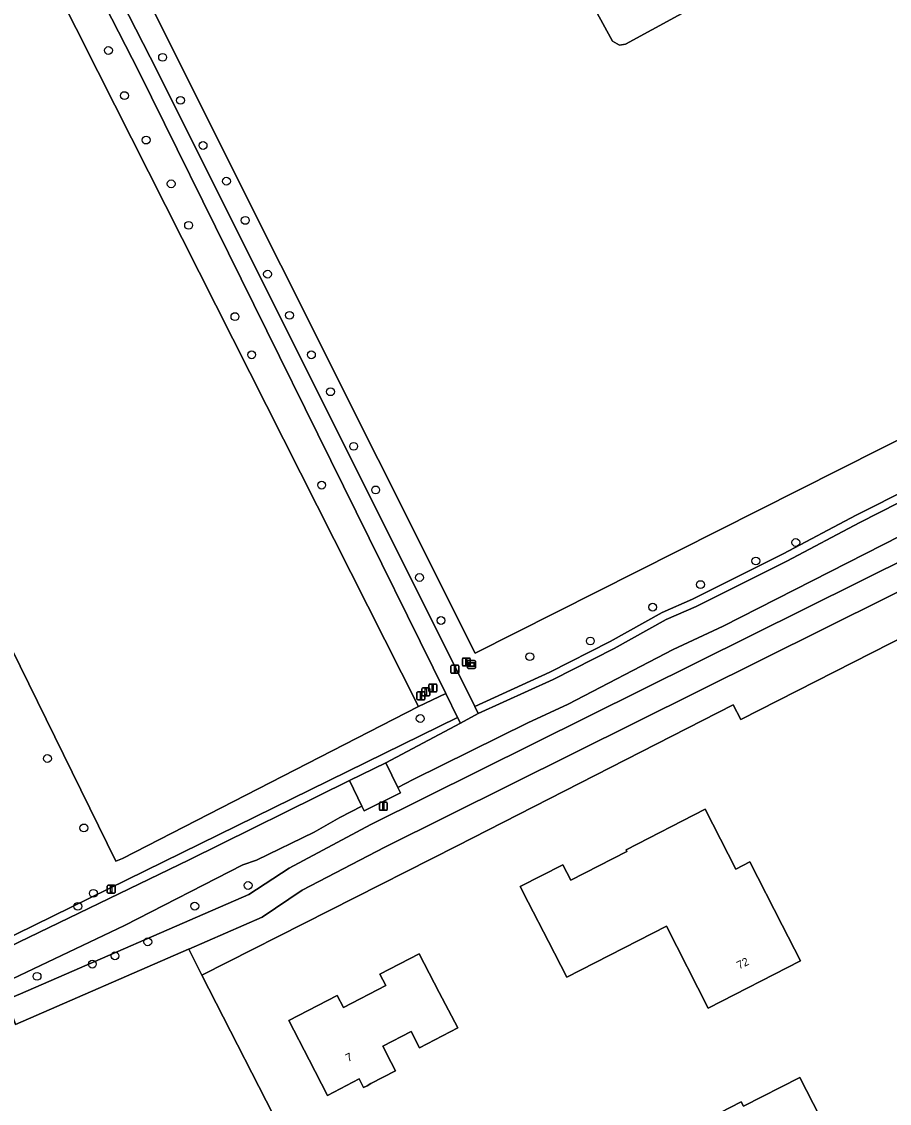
# Model space of a CAD drawing. Extents: x 162722 to 165104, y 384719 to 386284.
# Drawn here: x 163537.2 to 163645.7, y 385121.1 to 385256.2 of the extents above; entities that cross this region are included whole.
import ezdxf

# ---------------------------------------------------------------- set-up
doc = ezdxf.new("R2010")
doc.units = 0
for name, color, linetype in [('IMGEO_Afsluitpaal', 7, 'Continuous'), ('IMGEO_Boom', 7, 'Continuous'), ('IMGEO_Erf', 7, 'Continuous'), ('IMGEO_Gemengd_bos', 7, 'Continuous'), ('IMGEO_Grasland_agrarisch', 7, 'Continuous'), ('IMGEO_Groenvoorziening', 7, 'Continuous'), ('IMGEO_Informatiebord', 7, 'Continuous'), ('IMGEO_Loofbos', 7, 'Continuous'), ('IMGEO_Pand', 7, 'Continuous'), ('IMGEO_Pand_nummerreeks', 7, 'Continuous'), ('IMGEO_Parkeervlak_halfverhard', 7, 'Continuous'), ('IMGEO_Rijbaan_lokaal_halfverhard', 7, 'Continuous'), ('IMGEO_Rijbaan_lokaal_open', 7, 'Continuous'), ('IMGEO_Verkeersbordpaal', 7, 'Continuous'), ('IMGEO_Voetpad_onverhard', 7, 'Continuous'), ('IMGEO_Waterloop', 7, 'Continuous')]:
    doc.layers.add(name, color=color, linetype=linetype)

msp = doc.modelspace()

# ---------------------------------------------------------------- linework, layer by layer
at = {"layer": 'IMGEO_Afsluitpaal'}
for p, q in [((163592.41, 385176.71), (163593.2, 385176.71)), ((163593.2, 385176.71), (163592.41, 385176.71)), ((163590.89, 385174.91), (163590.89, 385175.71)), ((163590.89, 385175.71), (163590.89, 385174.91)), ((163590.99, 385175.81), (163591.78, 385175.81)), ((163591.78, 385175.81), (163590.99, 385175.81)), ((163591.88, 385175.71), (163591.88, 385174.91)), ((163591.88, 385174.91), (163591.88, 385175.71)), ((163592.31, 385175.82), (163592.31, 385176.61)), ((163592.31, 385176.61), (163592.31, 385175.82)), ((163593.2, 385175.72), (163592.41, 385175.72)), ((163592.41, 385175.72), (163593.2, 385175.72)), ((163593.3, 385176.61), (163593.3, 385175.82)), ((163593.3, 385175.82), (163593.3, 385176.61)), ((163591.78, 385174.81), (163590.99, 385174.81)), ((163590.99, 385174.81), (163591.78, 385174.81)), ((163587.26, 385172.08), (163587.26, 385172.87)), ((163587.26, 385172.87), (163587.26, 385172.08)), ((163587.36, 385172.97), (163588.15, 385172.97)), ((163588.15, 385172.97), (163587.36, 385172.97)), ((163588.12, 385172.57), (163588.12, 385173.36)), ((163588.12, 385173.36), (163588.12, 385172.57)), ((163588.22, 385173.46), (163589, 385173.46)), ((163589, 385173.46), (163588.22, 385173.46)), ((163588.25, 385172.87), (163588.25, 385172.08)), ((163588.25, 385172.08), (163588.25, 385172.87)), ((163589.1, 385173.36), (163589.1, 385172.57)), ((163589.1, 385172.57), (163589.1, 385173.36)), ((163586.64, 385171.59), (163586.64, 385172.39)), ((163586.64, 385172.39), (163586.64, 385171.59)), ((163586.74, 385172.49), (163587.53, 385172.49)), ((163587.53, 385172.49), (163586.74, 385172.49)), ((163587.53, 385171.49), (163586.74, 385171.49)), ((163586.74, 385171.49), (163587.53, 385171.49)), ((163588.15, 385171.98), (163587.36, 385171.98)), ((163587.36, 385171.98), (163588.15, 385171.98)), ((163587.63, 385172.39), (163587.63, 385171.59)), ((163587.63, 385171.59), (163587.63, 385172.39)), ((163589, 385172.47), (163588.22, 385172.47)), ((163588.22, 385172.47), (163589, 385172.47)), ((163581.94, 385157.79), (163581.94, 385158.59)), ((163581.94, 385158.59), (163581.94, 385157.79)), ((163582.04, 385158.69), (163582.83, 385158.69)), ((163582.83, 385158.69), (163582.04, 385158.69)), ((163582.93, 385158.59), (163582.93, 385157.79)), ((163582.93, 385157.79), (163582.93, 385158.59)), ((163582.83, 385157.69), (163582.04, 385157.69)), ((163582.04, 385157.69), (163582.83, 385157.69))]:
    msp.add_line(p, q, dxfattribs=at)
for points in [[(163591.31, 385175.69), (163591.46, 385175.69), (163591.46, 385174.94), (163591.31, 385174.94), (163591.31, 385175.69)], [(163592.73, 385176.59), (163592.88, 385176.59), (163592.88, 385175.84), (163592.73, 385175.84), (163592.73, 385176.59)], [(163587.68, 385172.85), (163587.83, 385172.85), (163587.83, 385172.1), (163587.68, 385172.1), (163587.68, 385172.85)], [(163588.53, 385173.34), (163588.68, 385173.34), (163588.68, 385172.59), (163588.53, 385172.59), (163588.53, 385173.34)], [(163587.06, 385172.37), (163587.21, 385172.37), (163587.21, 385171.62), (163587.06, 385171.62), (163587.06, 385172.37)], [(163582.36, 385158.56), (163582.51, 385158.56), (163582.51, 385157.81), (163582.36, 385157.81), (163582.36, 385158.56)]]:
    msp.add_lwpolyline(points, dxfattribs=at)
for centre, start, end in [((163592.41, 385176.61), 90, 180), ((163592.41, 385176.61), 90, 180), ((163593.2, 385176.61), 0, 90), ((163593.2, 385176.61), 360, 90), ((163590.99, 385175.71), 90, 180), ((163590.99, 385175.71), 90, 180), ((163591.78, 385175.71), 0, 90), ((163591.78, 385175.71), 360, 90), ((163592.41, 385175.82), 180, 270), ((163592.41, 385175.82), 180, 270), ((163593.2, 385175.82), 270, 0), ((163593.2, 385175.82), 270, 0), ((163590.99, 385174.91), 180, 270), ((163590.99, 385174.91), 180, 270), ((163591.78, 385174.91), 270, 0), ((163591.78, 385174.91), 270, 0), ((163587.36, 385172.87), 90, 180), ((163587.36, 385172.87), 90, 180), ((163588.22, 385173.36), 90, 180), ((163588.22, 385173.36), 90, 180), ((163588.15, 385172.87), 0, 90), ((163588.15, 385172.87), 360, 90), ((163589, 385173.36), 0, 90), ((163589, 385173.36), 360, 90), ((163586.74, 385172.39), 90, 180), ((163586.74, 385172.39), 90, 180), ((163586.74, 385171.59), 180, 270), ((163586.74, 385171.59), 180, 270), ((163587.36, 385172.08), 180, 270), ((163587.36, 385172.08), 180, 270), ((163587.53, 385172.39), 0, 90), ((163587.53, 385172.39), 360, 90), ((163587.53, 385171.59), 270, 0), ((163587.53, 385171.59), 270, 0), ((163588.22, 385172.57), 180, 270), ((163588.22, 385172.57), 180, 270), ((163588.15, 385172.08), 270, 0), ((163588.15, 385172.08), 270, 0), ((163589, 385172.57), 270, 0), ((163589, 385172.57), 270, 0), ((163582.04, 385158.59), 90, 180), ((163582.04, 385158.59), 90, 180), ((163582.04, 385157.79), 180, 270), ((163582.04, 385157.79), 180, 270), ((163582.83, 385158.59), 0, 90), ((163582.83, 385158.59), 360, 90), ((163582.83, 385157.79), 270, 0), ((163582.83, 385157.79), 270, 0)]:
    msp.add_arc(centre, 0.1, start, end, dxfattribs=at)
at = {"layer": 'IMGEO_Boom'}
for centre in [(163548.07, 385252.64), (163554.84, 385251.78), (163550.07, 385247), (163557.08, 385246.4), (163552.78, 385241.44), (163559.9, 385240.77), (163555.91, 385235.97), (163562.82, 385236.3), (163558.09, 385230.79), (163565.17, 385231.4), (163567.96, 385224.68), (163570.71, 385219.54), (163563.88, 385219.38), (163565.97, 385214.61), (163573.44, 385214.61), (163575.83, 385209.99), (163578.73, 385203.17), (163574.72, 385198.32), (163581.47, 385197.72), (163633.99, 385191.15), (163629, 385188.84), (163586.95, 385186.77), (163622.08, 385185.89), (163616.1, 385183.07), (163589.64, 385181.4), (163608.3, 385178.84), (163600.74, 385176.89), (163587.04, 385169.15), (163540.45, 385164.15), (163545, 385155.48), (163565.53, 385148.29), (163546.19, 385147.3), (163544.24, 385145.68), (163558.86, 385145.71), (163552.99, 385141.24), (163546.05, 385138.46), (163548.89, 385139.49), (163539.15, 385136.93)]:
    msp.add_circle(centre, 0.489, dxfattribs=at)
at = {"layer": 'IMGEO_Erf'}
msp.add_lwpolyline([(163697.36, 385204.78), (163627.13, 385169.05), (163626.17, 385170.85), (163591.68, 385153.26), (163559.75, 385137.09), (163570.45, 385116.15), (163546.18, 385103.78), (163537.66, 385099.54), (163560.8, 385053.57), (163569.56, 385037.32), (163572.46, 385031.79), (163577.48, 385023.45), (163581.43, 385017.28)], dxfattribs=at)
for points in [[(163632.29, 385143.32), (163634.57, 385138.86), (163623.04, 385132.97), (163617.81, 385143.19), (163605.35, 385136.82), (163603.07, 385141.27), (163600.55, 385146.21), (163599.55, 385148.15), (163604.89, 385150.88), (163605.89, 385148.94), (163612.89, 385152.53), (163612.78, 385152.74), (163622.67, 385157.81), (163626.49, 385150.34), (163628.24, 385151.23)], [(163591.73, 385130.48), (163586.96, 385128.01), (163585.91, 385130.05), (163582.36, 385128.21), (163583.41, 385126.17), (163583.96, 385125.12), (163580.89, 385123.53), (163580.4, 385123.27), (163579.97, 385123.05), (163579.43, 385124.11), (163575.45, 385122.05), (163573.15, 385126.49), (163570.6, 385131.42), (163576.65, 385134.55), (163577.44, 385133.04), (163582.74, 385135.78), (163582, 385137.21), (163586.93, 385139.76), (163589.43, 385134.92)], [(163624.78, 385119.3), (163624.48, 385119.89), (163627.17, 385121.26), (163627.45, 385120.71), (163634.51, 385124.3), (163638.65, 385116.17), (163629.15, 385111.34), (163630.8, 385108.1), (163623.36, 385104.32), (163619.02, 385112.84), (163622, 385114.36), (163620.58, 385117.16)]]:
    msp.add_lwpolyline(points, close=True, dxfattribs=at)
at = {"layer": 'IMGEO_Gemengd_bos'}
msp.add_lwpolyline([(163559.75, 385137.09), (163558.1, 385140.33), (163558.09, 385140.32), (163536.45, 385130.92), (163535.35, 385134.02), (163532.75, 385135.04), (163531.56, 385134.54), (163530.41, 385133.93), (163529.32, 385133.23), (163528.3, 385132.43), (163527.58, 385131.76), (163526.29, 385130.54), (163524, 385127.64), (163520.79, 385122.16), (163533.41, 385097.48), (163537.66, 385099.54), (163546.18, 385103.78), (163570.45, 385116.15)], close=True, dxfattribs=at)
at = {"layer": 'IMGEO_Grasland_agrarisch'}
for points in [[(163649.84, 385273.67), (163612.72, 385253.42), (163611.95, 385253.3), (163611.09, 385253.79), (163582.09, 385306.8), (163581.43, 385306.48), (163540.18, 385285.87), (163543.92, 385277.3), (163557.51, 385250), (163593.93, 385177.31), (163740.78, 385251.34), (163752.79, 385257.17), (163698.9, 385364.12), (163630.39, 385330.12), (163622.47, 385326.2)], [(163546.74, 385250), (163533.09, 385277.07), (163531.14, 385283.64), (163525.15, 385280.8), (163525.76, 385279.06), (163499.94, 385265.89), (163476.93, 385254.3), (163497.37, 385214.72), (163495.87, 385213.94), (163497.28, 385211.09), (163498.83, 385211.91), (163516.86, 385176.69), (163532.62, 385184.6), (163548.99, 385151.33), (163549.82, 385151.65), (163586.82, 385170.65)]]:
    msp.add_lwpolyline(points, close=True, dxfattribs=at)
at = {"layer": 'IMGEO_Groenvoorziening'}
for points in [[(163532.48, 385287.74), (163508.55, 385339.15), (163508.66, 385338.05), (163508.21, 385337.58), (163506.64, 385337.16), (163504.32, 385342.06), (163503.8, 385343.58), (163502.79, 385345.26), (163502.53, 385346.13), (163500, 385351.26), (163498.77, 385353.98), (163498.3, 385354.66), (163496.21, 385358.7), (163499.98, 385350.31), (163527.83, 385292.7), (163529.87, 385287.88), (163531.14, 385283.64), (163533.09, 385277.07), (163546.74, 385250), (163586.82, 385170.65), (163590.25, 385172.26), (163551.89, 385250)], [(163697.36, 385204.78), (163718.26, 385215.24), (163716.14, 385219.46), (163582.61, 385153.07), (163572.28, 385147.71), (163567.28, 385144.31), (163558.1, 385140.33), (163559.75, 385137.09), (163591.68, 385153.26), (163626.17, 385170.85), (163627.13, 385169.05)], [(163558.16, 385151.5), (163578.21, 385161.42), (163582.76, 385163.62), (163592.07, 385168.57), (163591.71, 385169.29), (163529.64, 385138.82), (163530.58, 385138.21), (163534.32, 385140.01)]]:
    msp.add_lwpolyline(points, close=True, dxfattribs=at)
for points in [[(163695.98, 385216.89), (163624.9, 385180.68), (163618.66, 385177.79), (163605.53, 385170.96), (163600.48, 385168.62), (163586.16, 385161.55), (163584.25, 385160.55), (163584.58, 385159.87), (163580.04, 385157.62), (163579.76, 385158.22), (163576.99, 385156.78), (163573.8, 385154.95), (163566.56, 385151.45), (163564.89, 385150.87), (163550.06, 385143.27), (163536.09, 385136.62), (163532.75, 385135.04), (163535.35, 385134.02), (163537.06, 385134.76), (163565.6, 385147.15), (163570.66, 385150.47), (163580.89, 385155.91), (163716.62, 385223.33)], [(163655.21, 385201.44), (163641.53, 385194.55), (163632.4, 385189.72), (163621.09, 385184.05), (163617.29, 385182.39), (163610.79, 385178.78), (163603.26, 385174.96), (163593.86, 385170.65), (163594.3, 385169.76), (163603.67, 385174.05), (163611.28, 385177.9), (163617.77, 385181.51), (163621.54, 385183.16), (163632.85, 385188.83), (163641.98, 385193.66), (163668.52, 385207.14)]]:
    msp.add_lwpolyline(points, dxfattribs=at)
at = {"layer": 'IMGEO_Informatiebord'}
for p, q in [((163592.95, 385175.5), (163592.95, 385176.3)), ((163592.95, 385176.3), (163592.95, 385175.5)), ((163593.05, 385176.4), (163593.84, 385176.4)), ((163593.84, 385176.4), (163593.05, 385176.4)), ((163593.84, 385175.4), (163593.05, 385175.4)), ((163593.05, 385175.4), (163593.84, 385175.4)), ((163593.94, 385176.3), (163593.94, 385175.5)), ((163593.94, 385175.5), (163593.94, 385176.3))]:
    msp.add_line(p, q, dxfattribs=at)
for points in [[(163593.05, 385176.14), (163593.84, 385176.14), (163593.84, 385175.67), (163593.05, 385175.67), (163593.05, 385176.14)], [(163593.11, 385176.07), (163593.11, 385175.74), (163593.77, 385175.74), (163593.77, 385176.07), (163593.11, 385176.07)]]:
    msp.add_lwpolyline(points, dxfattribs=at)
for centre, start, end in [((163593.05, 385176.3), 90, 180), ((163593.05, 385176.3), 90, 180), ((163593.05, 385175.5), 180, 270), ((163593.05, 385175.5), 180, 270), ((163593.84, 385176.3), 0, 90), ((163593.84, 385176.3), 360, 90), ((163593.84, 385175.5), 270, 0), ((163593.84, 385175.5), 270, 0)]:
    msp.add_arc(centre, 0.1, start, end, dxfattribs=at)
at = {"layer": 'IMGEO_Loofbos'}
for points in [[(163593.93, 385177.31), (163557.51, 385250), (163543.92, 385277.3), (163540.18, 385285.87), (163581.43, 385306.48), (163582.09, 385306.8), (163583.48, 385307.5), (163622.47, 385326.2), (163630.39, 385330.12), (163698.9, 385364.12), (163752.79, 385257.17), (163740.78, 385251.34)], [(163583.48, 385307.5), (163582.09, 385306.8), (163611.09, 385253.79), (163611.95, 385253.3), (163612.72, 385253.42), (163649.84, 385273.67), (163622.47, 385326.2)]]:
    msp.add_lwpolyline(points, close=True, dxfattribs=at)
for points in [[(163534.35, 385288.71), (163554.19, 385250), (163593.86, 385170.65), (163603.26, 385174.96), (163610.79, 385178.78), (163617.29, 385182.39), (163621.09, 385184.05), (163632.4, 385189.72), (163641.53, 385194.55), (163655.21, 385201.44), (163668.07, 385208.03), (163675.32, 385212), (163685.2, 385216.69)], [(163529.64, 385138.82), (163591.71, 385169.29), (163590.25, 385172.26), (163586.82, 385170.65), (163549.82, 385151.65), (163548.99, 385151.33), (163532.62, 385184.6)]]:
    msp.add_lwpolyline(points, dxfattribs=at)
at = {"layer": 'IMGEO_Pand'}
for points in [[(163605.89, 385148.94), (163604.89, 385150.88), (163599.55, 385148.15), (163600.55, 385146.21), (163603.07, 385141.27), (163605.35, 385136.82), (163617.81, 385143.19), (163623.04, 385132.97), (163634.57, 385138.86), (163632.29, 385143.32), (163628.24, 385151.23), (163626.49, 385150.34), (163622.67, 385157.81), (163612.78, 385152.74), (163612.89, 385152.53)], [(163589.43, 385134.92), (163586.93, 385139.76), (163582, 385137.21), (163582.74, 385135.78), (163577.44, 385133.04), (163576.65, 385134.55), (163570.6, 385131.42), (163573.15, 385126.49), (163575.45, 385122.05), (163579.43, 385124.11), (163579.97, 385123.05), (163580.4, 385123.27), (163580.89, 385123.53), (163583.96, 385125.12), (163583.41, 385126.17), (163582.36, 385128.21), (163585.91, 385130.05), (163586.96, 385128.01), (163591.73, 385130.48)], [(163630.8, 385108.1), (163629.15, 385111.34), (163638.65, 385116.17), (163634.51, 385124.3), (163627.45, 385120.71), (163627.17, 385121.26), (163624.48, 385119.89), (163624.78, 385119.3), (163620.58, 385117.16), (163622, 385114.36), (163619.02, 385112.84), (163623.36, 385104.32)]]:
    msp.add_lwpolyline(points, close=True, dxfattribs=at)
at = {"layer": 'IMGEO_Parkeervlak_halfverhard'}
msp.add_lwpolyline([(163536.09, 385136.62), (163550.06, 385143.27), (163564.89, 385150.87), (163566.56, 385151.45), (163573.8, 385154.95), (163576.99, 385156.78), (163579.76, 385158.22), (163578.21, 385161.42), (163558.16, 385151.5), (163534.32, 385140.01)], dxfattribs=at)
at = {"layer": 'IMGEO_Rijbaan_lokaal_halfverhard'}
msp.add_lwpolyline([(163592.07, 385168.57), (163582.76, 385163.62), (163584.25, 385160.55), (163586.16, 385161.55), (163600.48, 385168.62), (163605.53, 385170.96), (163618.66, 385177.79), (163624.9, 385180.68), (163695.98, 385216.89), (163709.03, 385223.29), (163714.91, 385226.25), (163713.39, 385229.85), (163691.38, 385218.52), (163675.75, 385211.1), (163668.52, 385207.14), (163641.98, 385193.66), (163632.85, 385188.83), (163621.54, 385183.16), (163617.77, 385181.51), (163611.28, 385177.9), (163603.67, 385174.05), (163594.3, 385169.76)], close=True, dxfattribs=at)
at = {"layer": 'IMGEO_Rijbaan_lokaal_open'}
msp.add_lwpolyline([(163582.76, 385163.62), (163578.21, 385161.42), (163579.76, 385158.22), (163580.04, 385157.62), (163584.58, 385159.87), (163584.25, 385160.55)], close=True, dxfattribs=at)
at = {"layer": 'IMGEO_Verkeersbordpaal'}
for p, q in [((163548.02, 385148.32), (163548.81, 385148.32)), ((163548.81, 385148.32), (163548.02, 385148.32)), ((163547.92, 385147.42), (163547.92, 385148.22)), ((163547.92, 385148.22), (163547.92, 385147.42)), ((163548.81, 385147.32), (163548.02, 385147.32)), ((163548.02, 385147.32), (163548.81, 385147.32)), ((163548.91, 385148.22), (163548.91, 385147.42)), ((163548.91, 385147.42), (163548.91, 385148.22))]:
    msp.add_line(p, q, dxfattribs=at)
msp.add_lwpolyline([(163548.34, 385148.2), (163548.49, 385148.2), (163548.49, 385147.45), (163548.34, 385147.45), (163548.34, 385148.2)], dxfattribs=at)
for centre, start, end in [((163548.02, 385148.22), 90, 180), ((163548.02, 385148.22), 90, 180), ((163548.81, 385148.22), 0, 90), ((163548.81, 385148.22), 360, 90), ((163548.02, 385147.42), 180, 270), ((163548.02, 385147.42), 180, 270), ((163548.81, 385147.42), 270, 0), ((163548.81, 385147.42), 270, 0)]:
    msp.add_arc(centre, 0.1, start, end, dxfattribs=at)
at = {"layer": 'IMGEO_Voetpad_onverhard'}
msp.add_lwpolyline([(163532.48, 385287.74), (163551.89, 385250), (163590.25, 385172.26), (163591.71, 385169.29), (163592.07, 385168.57), (163594.3, 385169.76), (163593.86, 385170.65), (163554.19, 385250), (163534.35, 385288.71)], dxfattribs=at)
at = {"layer": 'IMGEO_Waterloop'}
msp.add_lwpolyline([(163716.62, 385223.33), (163580.89, 385155.91), (163570.66, 385150.47), (163565.6, 385147.15), (163537.06, 385134.76), (163535.35, 385134.02), (163536.45, 385130.92), (163558.09, 385140.32), (163558.1, 385140.33), (163567.28, 385144.31), (163572.28, 385147.71), (163582.61, 385153.07), (163716.14, 385219.46)], dxfattribs=at)

# ---------------------------------------------------------------- texts
at = {"layer": 'IMGEO_Pand_nummerreeks'}
for s, rotation, p in [('72', 27.0976, (163626.92, 385137.78)), ('7', 27.3587, (163578.03, 385126.22))]:
    msp.add_text(s, height=1, rotation=rotation, dxfattribs=at).set_placement(p)

doc.saveas('drawing.dxf')
